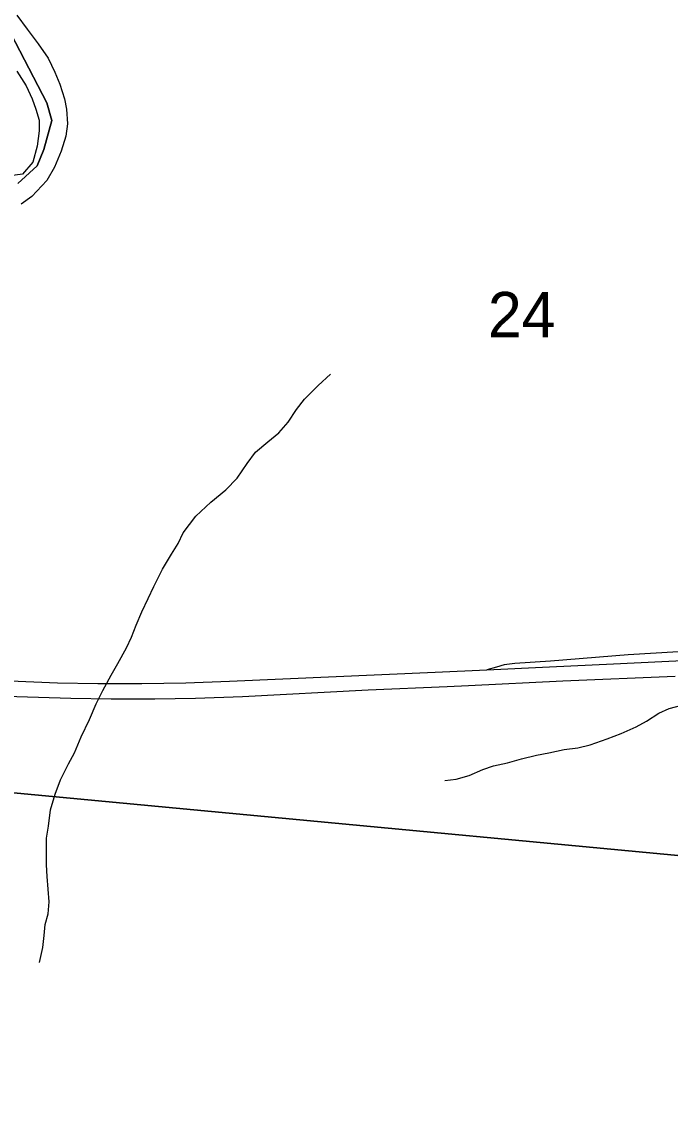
# Model space of a CAD drawing. Extents: x 0 to 680, y 0 to 440.
# Drawn here: x 174.06 to 183.41, y 247.33 to 263.13 of the extents above; entities that cross this region are included whole.
import ezdxf

# ---------------------------------------------------------------- set-up
doc = ezdxf.new("R2010")
doc.units = 0
for name, color, linetype in [('GM_X_Interchange_Ramps', 7, 'Continuous'), ('GM_X_Interstate_Route', 7, 'Continuous'), ('GM_X_Major_River', 7, 'Continuous'), ('GM_X_Minor_River', 7, 'Continuous'), ('GM_X_Section', 7, 'Continuous'), ('GM_X_Section_Text', 7, 'Continuous'), ('GM_X_Township', 7, 'Continuous'), ('SH_Text', 7, 'Continuous')]:
    doc.layers.add(name, color=color, linetype=linetype)

msp = doc.modelspace()

# ---------------------------------------------------------------- linework, layer by layer
at = {"layer": 'GM_X_Interchange_Ramps'}
msp.add_lwpolyline([(188.514, 254.511), (188.281, 254.461), (187.898, 254.389), (187.513, 254.329), (187.079, 254.274), (186.643, 254.228), (186.206, 254.193), (185.574, 254.156), (184.278, 254.09), (183.532, 254.051), (182.803, 254.006), (181.685, 253.917), (181.169, 253.88), (181.014, 253.861), (180.905, 253.831), (180.764, 253.793)], dxfattribs=at)
at = {"layer": 'GM_X_Interstate_Route'}
for points in [[(173.894, 253.631), (174.575, 253.605), (175.159, 253.594), (175.791, 253.593), (176.424, 253.604), (177.056, 253.626), (180.02, 253.758), (180.764, 253.793), (181.671, 253.836), (182.594, 253.878), (184.488, 253.967)], [(180.196, 253.551), (180.503, 253.564), (181.863, 253.63), (183.48, 253.701)], [(170.812, 253.549), (172.629, 253.466), (173.989, 253.408), (174.766, 253.381), (175.349, 253.371), (175.981, 253.371), (176.564, 253.382), (177.243, 253.408), (179.055, 253.501), (180.196, 253.551)]]:
    msp.add_lwpolyline(points, dxfattribs=at)
at = {"layer": 'GM_X_Major_River'}
for points in [[(173.987, 263.227), (174.137, 263.027), (174.298, 262.815), (174.441, 262.61), (174.537, 262.405), (174.61, 262.231), (174.676, 262.021), (174.707, 261.872), (174.72, 261.663), (174.698, 261.485), (174.627, 261.267), (174.532, 261.038), (174.42, 260.844), (174.206, 260.612), (174.054, 260.503)], [(173.99, 262.419), (174.122, 262.207), (174.212, 262.021), (174.262, 261.871), (174.311, 261.715), (174.313, 261.56), (174.284, 261.341), (174.218, 261.111), (174.071, 260.936), (173.827, 260.901)]]:
    msp.add_lwpolyline(points, dxfattribs=at)
at = {"layer": 'GM_X_Minor_River'}
for points in [[(174.318, 249.574), (174.363, 249.787), (174.383, 249.959), (174.397, 250.119), (174.441, 250.273), (174.455, 250.445), (174.425, 250.814), (174.416, 250.98), (174.418, 251.17), (174.415, 251.366), (174.447, 251.538), (174.474, 251.775), (174.543, 252), (174.617, 252.207), (174.733, 252.437), (174.819, 252.596), (174.917, 252.827), (175.039, 253.074), (175.131, 253.299), (175.229, 253.494), (175.351, 253.712), (175.448, 253.883), (175.57, 254.107), (175.644, 254.26), (175.711, 254.437), (175.791, 254.626), (175.883, 254.821), (175.963, 254.992), (176.091, 255.24), (176.219, 255.458), (176.316, 255.611), (176.389, 255.764), (176.571, 256.005), (176.787, 256.21), (177.003, 256.385), (177.166, 256.556), (177.312, 256.767), (177.432, 256.926), (177.607, 257.078), (177.769, 257.206), (177.902, 257.359), (178.023, 257.542), (178.138, 257.694), (178.336, 257.888), (178.511, 258.052)], [(180.163, 252.195), (180.326, 252.217), (180.511, 252.267), (180.708, 252.354), (180.863, 252.405), (181.066, 252.45), (181.268, 252.506), (181.483, 252.563), (181.661, 252.596), (181.881, 252.64), (182.078, 252.667), (182.256, 252.712), (182.501, 252.798), (182.704, 252.872), (182.919, 252.97), (183.068, 253.051), (183.248, 253.168), (183.397, 253.231), (183.576, 253.282), (183.773, 253.339), (183.976, 253.4)]]:
    msp.add_lwpolyline(points, dxfattribs=at)
at = {"layer": 'GM_X_Section'}
for points in [[(173.956, 267.691), (188.936, 266.093), (190.144, 265.991), (188.668, 250.631), (172.459, 252.156)], [(172.459, 252.156), (188.668, 250.631), (187.086, 234.593), (170.955, 236.201)]]:
    msp.add_lwpolyline(points, close=True, dxfattribs=at)
at = {"layer": 'GM_X_Township'}
for points in [[(174.005, 260.8), (174.284, 261.056), (174.378, 261.29), (174.494, 261.709), (174.424, 261.966), (173.841, 263.085)], [(173.841, 263.085), (174.424, 261.966), (174.494, 261.709), (174.378, 261.29), (174.284, 261.056), (174.005, 260.8)]]:
    msp.add_lwpolyline(points, dxfattribs=at)
at = {"layer": 'SH_Text'}
msp.add_arc((131.078, 204.562), 51.209, 12.8217, 79.4318, dxfattribs=at)

# ---------------------------------------------------------------- texts
at = {"layer": 'GM_X_Section_Text'}
msp.add_text('24', height=0.6552, rotation=0, dxfattribs=at).set_placement((180.782, 258.583))

doc.saveas('drawing.dxf')
